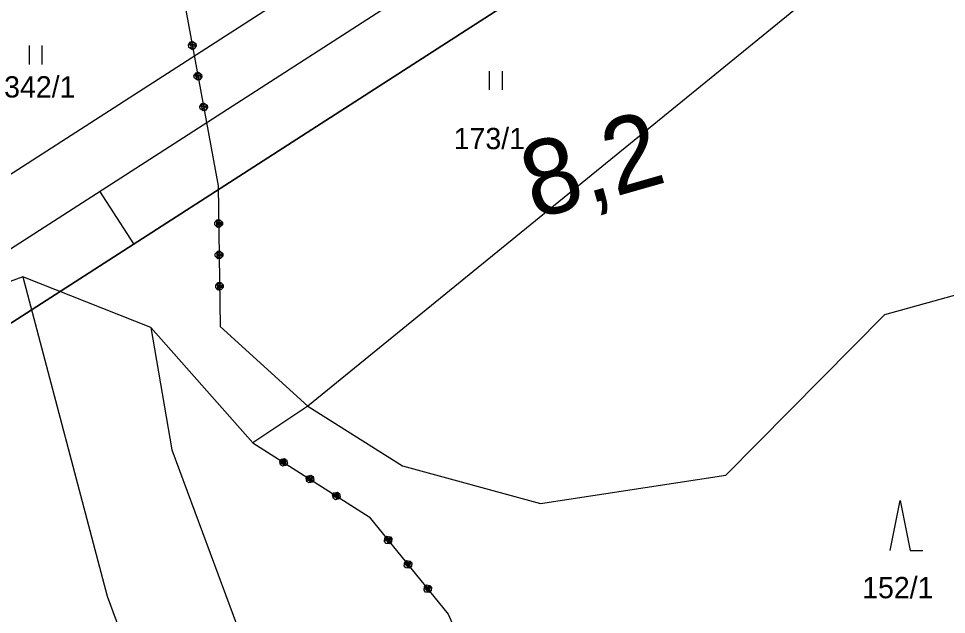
# Model space of a CAD drawing. Extents: x -866656 to -858817, y -1041816 to -1038653.
# Drawn here: x -863666.2 to -863592.2, y -1039704.6 to -1039657 of the extents above; entities that cross this region are included whole.
import ezdxf

# ---------------------------------------------------------------- set-up
doc = ezdxf.new("R2010")
doc.units = 0
for name, color, linetype in [('tisk ramy', 7, 'Continuous'), ('Vrstva 1', 7, 'Continuous'), ('Vrstva 3', 7, 'Continuous'), ('Vrstva 7', 7, 'Continuous')]:
    doc.layers.add(name, color=color, linetype=linetype)

msp = doc.modelspace()

# ---------------------------------------------------------------- linework, layer by layer
at = {"layer": 'tisk ramy'}
msp.add_line((-863657.012, -1039674.963), (-863659.716, -1039670.763), dxfattribs=at)
for points in [[(-864208.003, -1040370.93), (-863148.516, -1039688.975), (-863309.258, -1039439.245), (-864368.745, -1040121.2)], [(-864361.835, -1040122.698), (-863310.757, -1039446.156), (-863155.427, -1039687.477), (-864206.505, -1040364.019)], [(-864205.008, -1040357.116), (-863334.708, -1039796.934), (-863484.632, -1039564.013), (-864354.931, -1040124.195)], [(-864354.931, -1040124.195), (-863484.632, -1039564.013), (-863334.708, -1039796.934), (-864205.008, -1040357.116)]]:
    msp.add_lwpolyline(points, close=True, dxfattribs=at)
at = {"layer": 'Vrstva 1'}
for p, q in [((-863596.95, -1039650.31), (-863643.13, -1039687.94)), ((-863665.357, -1039659.157), (-863665.357, -1039660.657)), ((-863664.357, -1039659.157), (-863664.357, -1039660.657)), ((-863628.628, -1039662.691), (-863628.628, -1039661.191)), ((-863627.628, -1039661.191), (-863627.628, -1039662.691)), ((-863665.875, -1039677.603), (-863673.173, -1039680.298)), ((-863655.657, -1039681.645), (-863665.875, -1039677.603)), ((-863665.875, -1039677.603), (-863659.137, -1039703.092)), ((-863597.09, -1039680.62), (-863588.93, -1039678.34)), ((-863609.78, -1039693.43), (-863597.09, -1039680.62)), ((-863647.52, -1039690.86), (-863655.657, -1039681.645)), ((-863655.657, -1039681.645), (-863653.972, -1039691.414)), ((-863643.13, -1039687.94), (-863635.58, -1039692.69)), ((-863653.972, -1039691.414), (-863640.48, -1039727.826)), ((-863635.58, -1039692.69), (-863624.56, -1039695.71)), ((-863624.56, -1039695.71), (-863609.78, -1039693.43)), ((-863596.66, -1039699.45), (-863595.86, -1039695.45)), ((-863595.86, -1039695.45), (-863595.06, -1039699.45)), ((-863595.06, -1039699.45), (-863594.06, -1039699.45)), ((-863659.137, -1039703.092), (-863653.186, -1039719.289))]:
    msp.add_line(p, q, dxfattribs=at)
at = {"layer": 'Vrstva 3'}
for p, q in [((-863653.47, -1039653.06), (-863650.29, -1039670.34)), ((-863653.47, -1039653.06), (-863650.29, -1039670.34)), ((-863652.663, -1039659.098), (-863652.503, -1039658.866)), ((-863652.663, -1039659.098), (-863652.503, -1039658.866)), ((-863652.627, -1039659.295), (-863652.663, -1039659.098)), ((-863652.627, -1039659.295), (-863652.663, -1039659.098)), ((-863652.394, -1039659.456), (-863652.627, -1039659.295)), ((-863652.394, -1039659.456), (-863652.627, -1039659.295)), ((-863652.485, -1039658.964), (-863652.565, -1039659.08)), ((-863652.485, -1039658.964), (-863652.565, -1039659.08)), ((-863652.565, -1039659.08), (-863652.171, -1039659.008)), ((-863652.565, -1039659.08), (-863652.171, -1039659.008)), ((-863652.153, -1039659.106), (-863652.547, -1039659.179)), ((-863652.153, -1039659.106), (-863652.547, -1039659.179)), ((-863652.135, -1039659.205), (-863652.529, -1039659.277)), ((-863652.135, -1039659.205), (-863652.529, -1039659.277)), ((-863652.529, -1039659.277), (-863652.412, -1039659.357)), ((-863652.529, -1039659.277), (-863652.412, -1039659.357)), ((-863652.503, -1039658.866), (-863652.306, -1039658.829)), ((-863652.503, -1039658.866), (-863652.306, -1039658.829)), ((-863652.288, -1039658.928), (-863652.485, -1039658.964)), ((-863652.288, -1039658.928), (-863652.485, -1039658.964)), ((-863652.412, -1039659.357), (-863652.216, -1039659.321)), ((-863652.412, -1039659.357), (-863652.216, -1039659.321)), ((-863652.197, -1039659.419), (-863652.394, -1039659.456)), ((-863652.197, -1039659.419), (-863652.394, -1039659.456)), ((-863652.306, -1039658.829), (-863652.073, -1039658.99)), ((-863652.306, -1039658.829), (-863652.073, -1039658.99)), ((-863652.037, -1039659.187), (-863652.197, -1039659.419)), ((-863652.037, -1039659.187), (-863652.197, -1039659.419)), ((-863652.171, -1039659.008), (-863652.135, -1039659.205)), ((-863652.171, -1039659.008), (-863652.135, -1039659.205)), ((-863652.073, -1039658.99), (-863652.037, -1039659.187)), ((-863652.073, -1039658.99), (-863652.037, -1039659.187)), ((-863652.211, -1039661.557), (-863652.05, -1039661.324)), ((-863652.211, -1039661.557), (-863652.05, -1039661.324)), ((-863652.175, -1039661.754), (-863652.211, -1039661.557)), ((-863652.175, -1039661.754), (-863652.211, -1039661.557)), ((-863652.032, -1039661.423), (-863652.112, -1039661.539)), ((-863652.032, -1039661.423), (-863652.112, -1039661.539)), ((-863652.112, -1039661.539), (-863651.719, -1039661.467)), ((-863652.112, -1039661.539), (-863651.719, -1039661.467)), ((-863651.701, -1039661.565), (-863652.094, -1039661.637)), ((-863651.701, -1039661.565), (-863652.094, -1039661.637)), ((-863651.683, -1039661.663), (-863652.076, -1039661.736)), ((-863651.683, -1039661.663), (-863652.076, -1039661.736)), ((-863652.05, -1039661.324), (-863651.854, -1039661.288)), ((-863652.05, -1039661.324), (-863651.854, -1039661.288)), ((-863651.835, -1039661.386), (-863652.032, -1039661.423)), ((-863651.835, -1039661.386), (-863652.032, -1039661.423)), ((-863651.854, -1039661.288), (-863651.621, -1039661.449)), ((-863651.854, -1039661.288), (-863651.621, -1039661.449)), ((-863651.584, -1039661.645), (-863651.745, -1039661.878)), ((-863651.584, -1039661.645), (-863651.745, -1039661.878)), ((-863651.719, -1039661.467), (-863651.683, -1039661.663)), ((-863651.719, -1039661.467), (-863651.683, -1039661.663)), ((-863651.621, -1039661.449), (-863651.584, -1039661.645)), ((-863651.621, -1039661.449), (-863651.584, -1039661.645)), ((-863651.942, -1039661.914), (-863652.175, -1039661.754)), ((-863651.942, -1039661.914), (-863652.175, -1039661.754)), ((-863652.076, -1039661.736), (-863651.96, -1039661.816)), ((-863652.076, -1039661.736), (-863651.96, -1039661.816)), ((-863651.96, -1039661.816), (-863651.763, -1039661.78)), ((-863651.96, -1039661.816), (-863651.763, -1039661.78)), ((-863651.745, -1039661.878), (-863651.942, -1039661.914)), ((-863651.745, -1039661.878), (-863651.942, -1039661.914)), ((-863651.758, -1039664.016), (-863651.598, -1039663.783)), ((-863651.758, -1039664.016), (-863651.598, -1039663.783)), ((-863651.58, -1039663.881), (-863651.66, -1039663.998)), ((-863651.58, -1039663.881), (-863651.66, -1039663.998)), ((-863651.66, -1039663.998), (-863651.267, -1039663.925)), ((-863651.66, -1039663.998), (-863651.267, -1039663.925)), ((-863651.598, -1039663.783), (-863651.401, -1039663.747)), ((-863651.598, -1039663.783), (-863651.401, -1039663.747)), ((-863651.383, -1039663.845), (-863651.58, -1039663.881)), ((-863651.383, -1039663.845), (-863651.58, -1039663.881)), ((-863651.401, -1039663.747), (-863651.168, -1039663.907)), ((-863651.401, -1039663.747), (-863651.168, -1039663.907)), ((-863651.267, -1039663.925), (-863651.23, -1039664.122)), ((-863651.267, -1039663.925), (-863651.23, -1039664.122)), ((-863651.168, -1039663.907), (-863651.132, -1039664.104)), ((-863651.168, -1039663.907), (-863651.132, -1039664.104)), ((-863651.722, -1039664.213), (-863651.758, -1039664.016)), ((-863651.722, -1039664.213), (-863651.758, -1039664.016)), ((-863651.489, -1039664.373), (-863651.722, -1039664.213)), ((-863651.489, -1039664.373), (-863651.722, -1039664.213)), ((-863651.248, -1039664.024), (-863651.642, -1039664.096)), ((-863651.248, -1039664.024), (-863651.642, -1039664.096)), ((-863651.23, -1039664.122), (-863651.624, -1039664.194)), ((-863651.23, -1039664.122), (-863651.624, -1039664.194)), ((-863651.624, -1039664.194), (-863651.507, -1039664.275)), ((-863651.624, -1039664.194), (-863651.507, -1039664.275)), ((-863651.507, -1039664.275), (-863651.311, -1039664.238)), ((-863651.507, -1039664.275), (-863651.311, -1039664.238)), ((-863651.292, -1039664.337), (-863651.489, -1039664.373)), ((-863651.292, -1039664.337), (-863651.489, -1039664.373)), ((-863651.132, -1039664.104), (-863651.292, -1039664.337)), ((-863651.132, -1039664.104), (-863651.292, -1039664.337)), ((-863650.29, -1039670.34), (-863650.13, -1039681.58)), ((-863650.29, -1039670.34), (-863650.13, -1039681.58)), ((-863650.548, -1039673.264), (-863650.351, -1039673.061)), ((-863650.548, -1039673.264), (-863650.351, -1039673.061)), ((-863650.545, -1039673.464), (-863650.548, -1039673.264)), ((-863650.545, -1039673.464), (-863650.548, -1039673.264)), ((-863650.342, -1039673.661), (-863650.545, -1039673.464)), ((-863650.342, -1039673.661), (-863650.545, -1039673.464)), ((-863650.349, -1039673.161), (-863650.448, -1039673.263)), ((-863650.349, -1039673.161), (-863650.448, -1039673.263)), ((-863650.448, -1039673.263), (-863650.048, -1039673.257)), ((-863650.448, -1039673.263), (-863650.048, -1039673.257)), ((-863650.047, -1039673.357), (-863650.446, -1039673.363)), ((-863650.047, -1039673.357), (-863650.446, -1039673.363)), ((-863650.045, -1039673.457), (-863650.445, -1039673.463)), ((-863650.045, -1039673.457), (-863650.445, -1039673.463)), ((-863650.445, -1039673.463), (-863650.344, -1039673.561)), ((-863650.445, -1039673.463), (-863650.344, -1039673.561)), ((-863650.351, -1039673.061), (-863650.151, -1039673.058)), ((-863650.351, -1039673.061), (-863650.151, -1039673.058)), ((-863650.149, -1039673.158), (-863650.349, -1039673.161)), ((-863650.149, -1039673.158), (-863650.349, -1039673.161)), ((-863650.344, -1039673.561), (-863650.144, -1039673.558)), ((-863650.344, -1039673.561), (-863650.144, -1039673.558)), ((-863650.151, -1039673.058), (-863649.948, -1039673.256)), ((-863650.151, -1039673.058), (-863649.948, -1039673.256)), ((-863649.945, -1039673.455), (-863650.142, -1039673.658)), ((-863649.945, -1039673.455), (-863650.142, -1039673.658)), ((-863650.048, -1039673.257), (-863650.045, -1039673.457)), ((-863650.048, -1039673.257), (-863650.045, -1039673.457)), ((-863649.948, -1039673.256), (-863649.945, -1039673.455)), ((-863649.948, -1039673.256), (-863649.945, -1039673.455)), ((-863650.142, -1039673.658), (-863650.342, -1039673.661)), ((-863650.142, -1039673.658), (-863650.342, -1039673.661)), ((-863650.512, -1039675.764), (-863650.315, -1039675.561)), ((-863650.512, -1039675.764), (-863650.315, -1039675.561)), ((-863650.509, -1039675.964), (-863650.512, -1039675.764)), ((-863650.509, -1039675.964), (-863650.512, -1039675.764)), ((-863650.314, -1039675.661), (-863650.412, -1039675.762)), ((-863650.314, -1039675.661), (-863650.412, -1039675.762)), ((-863650.412, -1039675.762), (-863650.012, -1039675.757)), ((-863650.412, -1039675.762), (-863650.012, -1039675.757)), ((-863650.315, -1039675.561), (-863650.115, -1039675.558)), ((-863650.315, -1039675.561), (-863650.115, -1039675.558)), ((-863650.114, -1039675.658), (-863650.314, -1039675.661)), ((-863650.114, -1039675.658), (-863650.314, -1039675.661)), ((-863650.115, -1039675.558), (-863649.912, -1039675.755)), ((-863650.115, -1039675.558), (-863649.912, -1039675.755)), ((-863650.012, -1039675.757), (-863650.01, -1039675.957)), ((-863650.012, -1039675.757), (-863650.01, -1039675.957)), ((-863649.912, -1039675.755), (-863649.91, -1039675.955)), ((-863649.912, -1039675.755), (-863649.91, -1039675.955)), ((-863650.307, -1039676.161), (-863650.509, -1039675.964)), ((-863650.307, -1039676.161), (-863650.509, -1039675.964)), ((-863650.011, -1039675.857), (-863650.411, -1039675.862)), ((-863650.011, -1039675.857), (-863650.411, -1039675.862)), ((-863650.01, -1039675.957), (-863650.409, -1039675.962)), ((-863650.01, -1039675.957), (-863650.409, -1039675.962)), ((-863650.409, -1039675.962), (-863650.308, -1039676.061)), ((-863650.409, -1039675.962), (-863650.308, -1039676.061)), ((-863650.308, -1039676.061), (-863650.108, -1039676.058)), ((-863650.308, -1039676.061), (-863650.108, -1039676.058)), ((-863650.107, -1039676.158), (-863650.307, -1039676.161)), ((-863650.107, -1039676.158), (-863650.307, -1039676.161)), ((-863649.91, -1039675.955), (-863650.107, -1039676.158)), ((-863649.91, -1039675.955), (-863650.107, -1039676.158)), ((-863650.477, -1039678.264), (-863650.28, -1039678.061)), ((-863650.477, -1039678.264), (-863650.28, -1039678.061)), ((-863650.474, -1039678.464), (-863650.477, -1039678.264)), ((-863650.474, -1039678.464), (-863650.477, -1039678.264)), ((-863650.271, -1039678.661), (-863650.474, -1039678.464)), ((-863650.271, -1039678.661), (-863650.474, -1039678.464)), ((-863650.278, -1039678.161), (-863650.377, -1039678.262)), ((-863650.278, -1039678.161), (-863650.377, -1039678.262)), ((-863650.377, -1039678.262), (-863649.977, -1039678.256)), ((-863650.377, -1039678.262), (-863649.977, -1039678.256)), ((-863649.975, -1039678.356), (-863650.375, -1039678.362)), ((-863649.975, -1039678.356), (-863650.375, -1039678.362)), ((-863649.974, -1039678.456), (-863650.374, -1039678.462)), ((-863649.974, -1039678.456), (-863650.374, -1039678.462)), ((-863650.374, -1039678.462), (-863650.272, -1039678.561)), ((-863650.374, -1039678.462), (-863650.272, -1039678.561)), ((-863650.28, -1039678.061), (-863650.08, -1039678.058)), ((-863650.28, -1039678.061), (-863650.08, -1039678.058)), ((-863650.078, -1039678.158), (-863650.278, -1039678.161)), ((-863650.078, -1039678.158), (-863650.278, -1039678.161)), ((-863650.272, -1039678.561), (-863650.073, -1039678.558)), ((-863650.272, -1039678.561), (-863650.073, -1039678.558)), ((-863650.071, -1039678.658), (-863650.271, -1039678.661)), ((-863650.071, -1039678.658), (-863650.271, -1039678.661)), ((-863650.08, -1039678.058), (-863649.877, -1039678.255)), ((-863650.08, -1039678.058), (-863649.877, -1039678.255)), ((-863649.874, -1039678.455), (-863650.071, -1039678.658)), ((-863649.874, -1039678.455), (-863650.071, -1039678.658)), ((-863649.977, -1039678.256), (-863649.974, -1039678.456)), ((-863649.977, -1039678.256), (-863649.974, -1039678.456)), ((-863649.877, -1039678.255), (-863649.874, -1039678.455)), ((-863649.877, -1039678.255), (-863649.874, -1039678.455)), ((-863650.13, -1039681.58), (-863643.13, -1039687.94)), ((-863650.13, -1039681.58), (-863643.13, -1039687.94)), ((-863643.13, -1039687.94), (-863647.52, -1039690.86)), ((-863643.13, -1039687.94), (-863647.52, -1039690.86)), ((-863647.52, -1039690.86), (-863638.22, -1039696.75)), ((-863647.52, -1039690.86), (-863638.22, -1039696.75)), ((-863645.373, -1039692.337), (-863645.266, -1039692.168)), ((-863645.373, -1039692.337), (-863645.266, -1039692.168)), ((-863645.311, -1039692.613), (-863645.373, -1039692.337)), ((-863645.311, -1039692.613), (-863645.373, -1039692.337)), ((-863645.142, -1039692.72), (-863645.311, -1039692.613)), ((-863645.142, -1039692.72), (-863645.311, -1039692.613)), ((-863645.181, -1039692.222), (-863645.289, -1039692.391)), ((-863645.181, -1039692.222), (-863645.289, -1039692.391)), ((-863645.289, -1039692.391), (-863645.258, -1039692.529)), ((-863645.289, -1039692.391), (-863645.258, -1039692.529)), ((-863645.266, -1039692.168), (-863644.99, -1039692.106)), ((-863645.266, -1039692.168), (-863644.99, -1039692.106)), ((-863645.258, -1039692.529), (-863645.044, -1039692.191)), ((-863645.258, -1039692.529), (-863645.044, -1039692.191)), ((-863644.959, -1039692.244), (-863645.173, -1039692.582)), ((-863644.959, -1039692.244), (-863645.173, -1039692.582)), ((-863644.866, -1039692.658), (-863645.142, -1039692.72)), ((-863644.866, -1039692.658), (-863645.142, -1039692.72)), ((-863644.875, -1039692.298), (-863645.089, -1039692.636)), ((-863644.875, -1039692.298), (-863645.089, -1039692.636)), ((-863645.089, -1039692.636), (-863644.951, -1039692.605)), ((-863645.089, -1039692.636), (-863644.951, -1039692.605)), ((-863645.044, -1039692.191), (-863644.875, -1039692.298)), ((-863645.044, -1039692.191), (-863644.875, -1039692.298)), ((-863644.99, -1039692.106), (-863644.821, -1039692.213)), ((-863644.99, -1039692.106), (-863644.821, -1039692.213)), ((-863644.951, -1039692.605), (-863644.844, -1039692.436)), ((-863644.951, -1039692.605), (-863644.844, -1039692.436)), ((-863644.759, -1039692.489), (-863644.866, -1039692.658)), ((-863644.759, -1039692.489), (-863644.866, -1039692.658)), ((-863644.821, -1039692.213), (-863644.759, -1039692.489)), ((-863644.821, -1039692.213), (-863644.759, -1039692.489)), ((-863643.261, -1039693.675), (-863643.154, -1039693.506)), ((-863643.261, -1039693.675), (-863643.154, -1039693.506)), ((-863643.069, -1039693.56), (-863643.176, -1039693.728)), ((-863643.069, -1039693.56), (-863643.176, -1039693.728)), ((-863643.154, -1039693.506), (-863642.878, -1039693.444)), ((-863643.154, -1039693.506), (-863642.878, -1039693.444)), ((-863643.145, -1039693.866), (-863642.931, -1039693.529)), ((-863643.145, -1039693.866), (-863642.931, -1039693.529)), ((-863642.931, -1039693.529), (-863642.762, -1039693.636)), ((-863642.931, -1039693.529), (-863642.762, -1039693.636)), ((-863642.878, -1039693.444), (-863642.709, -1039693.551)), ((-863642.878, -1039693.444), (-863642.709, -1039693.551)), ((-863642.709, -1039693.551), (-863642.647, -1039693.827)), ((-863642.709, -1039693.551), (-863642.647, -1039693.827)), ((-863643.199, -1039693.951), (-863643.261, -1039693.675)), ((-863643.199, -1039693.951), (-863643.261, -1039693.675)), ((-863643.03, -1039694.058), (-863643.199, -1039693.951)), ((-863643.03, -1039694.058), (-863643.199, -1039693.951)), ((-863643.176, -1039693.728), (-863643.145, -1039693.866)), ((-863643.176, -1039693.728), (-863643.145, -1039693.866)), ((-863642.847, -1039693.582), (-863643.061, -1039693.92)), ((-863642.847, -1039693.582), (-863643.061, -1039693.92)), ((-863642.754, -1039693.996), (-863643.03, -1039694.058)), ((-863642.754, -1039693.996), (-863643.03, -1039694.058)), ((-863642.762, -1039693.636), (-863642.977, -1039693.973)), ((-863642.762, -1039693.636), (-863642.977, -1039693.973)), ((-863642.977, -1039693.973), (-863642.839, -1039693.942)), ((-863642.977, -1039693.973), (-863642.839, -1039693.942)), ((-863642.839, -1039693.942), (-863642.732, -1039693.774)), ((-863642.839, -1039693.942), (-863642.732, -1039693.774)), ((-863642.647, -1039693.827), (-863642.754, -1039693.996)), ((-863642.647, -1039693.827), (-863642.754, -1039693.996)), ((-863641.149, -1039695.013), (-863641.042, -1039694.844)), ((-863641.149, -1039695.013), (-863641.042, -1039694.844)), ((-863641.087, -1039695.289), (-863641.149, -1039695.013)), ((-863641.087, -1039695.289), (-863641.149, -1039695.013)), ((-863640.957, -1039694.897), (-863641.064, -1039695.066)), ((-863640.957, -1039694.897), (-863641.064, -1039695.066)), ((-863641.042, -1039694.844), (-863640.766, -1039694.782)), ((-863641.042, -1039694.844), (-863640.766, -1039694.782)), ((-863641.033, -1039695.204), (-863640.819, -1039694.866)), ((-863641.033, -1039695.204), (-863640.819, -1039694.866)), ((-863640.735, -1039694.92), (-863640.949, -1039695.258)), ((-863640.735, -1039694.92), (-863640.949, -1039695.258)), ((-863640.65, -1039694.973), (-863640.864, -1039695.311)), ((-863640.65, -1039694.973), (-863640.864, -1039695.311)), ((-863640.819, -1039694.866), (-863640.65, -1039694.973)), ((-863640.819, -1039694.866), (-863640.65, -1039694.973)), ((-863640.766, -1039694.782), (-863640.597, -1039694.889)), ((-863640.766, -1039694.782), (-863640.597, -1039694.889)), ((-863640.597, -1039694.889), (-863640.535, -1039695.165)), ((-863640.597, -1039694.889), (-863640.535, -1039695.165)), ((-863640.918, -1039695.396), (-863641.087, -1039695.289)), ((-863640.918, -1039695.396), (-863641.087, -1039695.289)), ((-863641.064, -1039695.066), (-863641.033, -1039695.204)), ((-863641.064, -1039695.066), (-863641.033, -1039695.204)), ((-863640.642, -1039695.334), (-863640.918, -1039695.396)), ((-863640.642, -1039695.334), (-863640.918, -1039695.396)), ((-863640.864, -1039695.311), (-863640.726, -1039695.28)), ((-863640.864, -1039695.311), (-863640.726, -1039695.28)), ((-863640.726, -1039695.28), (-863640.619, -1039695.111)), ((-863640.726, -1039695.28), (-863640.619, -1039695.111)), ((-863640.535, -1039695.165), (-863640.642, -1039695.334)), ((-863640.535, -1039695.165), (-863640.642, -1039695.334)), ((-863638.22, -1039696.75), (-863631.92, -1039704.52)), ((-863638.22, -1039696.75), (-863631.92, -1039704.52)), ((-863637.003, -1039698.726), (-863636.974, -1039698.445)), ((-863637.003, -1039698.726), (-863636.974, -1039698.445)), ((-863636.877, -1039698.882), (-863637.003, -1039698.726)), ((-863636.877, -1039698.882), (-863637.003, -1039698.726)), ((-863636.974, -1039698.445), (-863636.818, -1039698.319)), ((-863636.974, -1039698.445), (-863636.818, -1039698.319)), ((-863636.925, -1039698.663), (-863636.615, -1039698.411)), ((-863636.925, -1039698.663), (-863636.615, -1039698.411)), ((-863636.911, -1039698.523), (-863636.925, -1039698.663)), ((-863636.911, -1039698.523), (-863636.925, -1039698.663)), ((-863636.755, -1039698.397), (-863636.911, -1039698.523)), ((-863636.755, -1039698.397), (-863636.911, -1039698.523)), ((-863636.552, -1039698.489), (-863636.862, -1039698.741)), ((-863636.552, -1039698.489), (-863636.862, -1039698.741)), ((-863636.818, -1039698.319), (-863636.537, -1039698.348)), ((-863636.818, -1039698.319), (-863636.537, -1039698.348)), ((-863636.489, -1039698.567), (-863636.799, -1039698.819)), ((-863636.489, -1039698.567), (-863636.799, -1039698.819)), ((-863636.659, -1039698.833), (-863636.503, -1039698.707)), ((-863636.659, -1039698.833), (-863636.503, -1039698.707)), ((-863636.615, -1039698.411), (-863636.489, -1039698.567)), ((-863636.615, -1039698.411), (-863636.489, -1039698.567)), ((-863636.537, -1039698.348), (-863636.411, -1039698.504)), ((-863636.537, -1039698.348), (-863636.411, -1039698.504)), ((-863636.411, -1039698.504), (-863636.44, -1039698.785)), ((-863636.411, -1039698.504), (-863636.44, -1039698.785)), ((-863636.596, -1039698.911), (-863636.877, -1039698.882)), ((-863636.596, -1039698.911), (-863636.877, -1039698.882)), ((-863636.799, -1039698.819), (-863636.659, -1039698.833)), ((-863636.799, -1039698.819), (-863636.659, -1039698.833)), ((-863636.44, -1039698.785), (-863636.596, -1039698.911)), ((-863636.44, -1039698.785), (-863636.596, -1039698.911)), ((-863635.428, -1039700.668), (-863635.399, -1039700.387)), ((-863635.428, -1039700.668), (-863635.399, -1039700.387)), ((-863635.303, -1039700.823), (-863635.428, -1039700.668)), ((-863635.303, -1039700.823), (-863635.428, -1039700.668)), ((-863635.399, -1039700.387), (-863635.244, -1039700.261)), ((-863635.399, -1039700.387), (-863635.244, -1039700.261)), ((-863635.351, -1039700.605), (-863635.04, -1039700.353)), ((-863635.351, -1039700.605), (-863635.04, -1039700.353)), ((-863635.336, -1039700.464), (-863635.351, -1039700.605)), ((-863635.336, -1039700.464), (-863635.351, -1039700.605)), ((-863635.181, -1039700.339), (-863635.336, -1039700.464)), ((-863635.181, -1039700.339), (-863635.336, -1039700.464)), ((-863635.021, -1039700.853), (-863635.303, -1039700.823)), ((-863635.021, -1039700.853), (-863635.303, -1039700.823)), ((-863634.977, -1039700.431), (-863635.288, -1039700.683)), ((-863634.977, -1039700.431), (-863635.288, -1039700.683)), ((-863635.244, -1039700.261), (-863634.962, -1039700.29)), ((-863635.244, -1039700.261), (-863634.962, -1039700.29)), ((-863634.914, -1039700.509), (-863635.225, -1039700.76)), ((-863634.914, -1039700.509), (-863635.225, -1039700.76)), ((-863635.225, -1039700.76), (-863635.084, -1039700.775)), ((-863635.225, -1039700.76), (-863635.084, -1039700.775)), ((-863635.084, -1039700.775), (-863634.929, -1039700.649)), ((-863635.084, -1039700.775), (-863634.929, -1039700.649)), ((-863635.04, -1039700.353), (-863634.914, -1039700.509)), ((-863635.04, -1039700.353), (-863634.914, -1039700.509)), ((-863634.866, -1039700.727), (-863635.021, -1039700.853)), ((-863634.866, -1039700.727), (-863635.021, -1039700.853)), ((-863634.962, -1039700.29), (-863634.836, -1039700.446)), ((-863634.962, -1039700.29), (-863634.836, -1039700.446)), ((-863634.836, -1039700.446), (-863634.866, -1039700.727)), ((-863634.836, -1039700.446), (-863634.866, -1039700.727)), ((-863633.854, -1039702.61), (-863633.825, -1039702.329)), ((-863633.854, -1039702.61), (-863633.825, -1039702.329)), ((-863633.825, -1039702.329), (-863633.669, -1039702.203)), ((-863633.825, -1039702.329), (-863633.669, -1039702.203)), ((-863633.776, -1039702.547), (-863633.466, -1039702.295)), ((-863633.776, -1039702.547), (-863633.466, -1039702.295)), ((-863633.762, -1039702.406), (-863633.776, -1039702.547)), ((-863633.762, -1039702.406), (-863633.776, -1039702.547)), ((-863633.606, -1039702.28), (-863633.762, -1039702.406)), ((-863633.606, -1039702.28), (-863633.762, -1039702.406)), ((-863633.403, -1039702.373), (-863633.713, -1039702.625)), ((-863633.403, -1039702.373), (-863633.713, -1039702.625)), ((-863633.669, -1039702.203), (-863633.388, -1039702.232)), ((-863633.669, -1039702.203), (-863633.388, -1039702.232)), ((-863633.34, -1039702.45), (-863633.65, -1039702.702)), ((-863633.34, -1039702.45), (-863633.65, -1039702.702)), ((-863633.466, -1039702.295), (-863633.34, -1039702.45)), ((-863633.466, -1039702.295), (-863633.34, -1039702.45)), ((-863633.388, -1039702.232), (-863633.262, -1039702.387)), ((-863633.388, -1039702.232), (-863633.262, -1039702.387)), ((-863633.262, -1039702.387), (-863633.291, -1039702.669)), ((-863633.262, -1039702.387), (-863633.291, -1039702.669)), ((-863633.728, -1039702.765), (-863633.854, -1039702.61)), ((-863633.728, -1039702.765), (-863633.854, -1039702.61)), ((-863633.447, -1039702.795), (-863633.728, -1039702.765)), ((-863633.447, -1039702.795), (-863633.728, -1039702.765)), ((-863633.65, -1039702.702), (-863633.51, -1039702.717)), ((-863633.65, -1039702.702), (-863633.51, -1039702.717)), ((-863633.51, -1039702.717), (-863633.354, -1039702.591)), ((-863633.51, -1039702.717), (-863633.354, -1039702.591)), ((-863633.291, -1039702.669), (-863633.447, -1039702.795)), ((-863633.291, -1039702.669), (-863633.447, -1039702.795)), ((-863631.92, -1039704.52), (-863624.298, -1039721.586)), ((-863631.92, -1039704.52), (-863624.298, -1039721.586))]:
    msp.add_line(p, q, dxfattribs=at)

# ---------------------------------------------------------------- texts
at = {"layer": 'Vrstva 1'}
for s, p in [('342/1', (-863667.362, -1039663.299)), ('173/1', (-863631.488, -1039667.421)), ('152/1', (-863598.89, -1039703.26))]:
    msp.add_text(s, height=1.7, dxfattribs=at).set_placement(p)
at = {"layer": 'Vrstva 7'}
msp.add_text('8,2', height=6, rotation=15.89399, dxfattribs=at).set_placement((-863625.043, -1039673.049))

doc.saveas('drawing.dxf')
